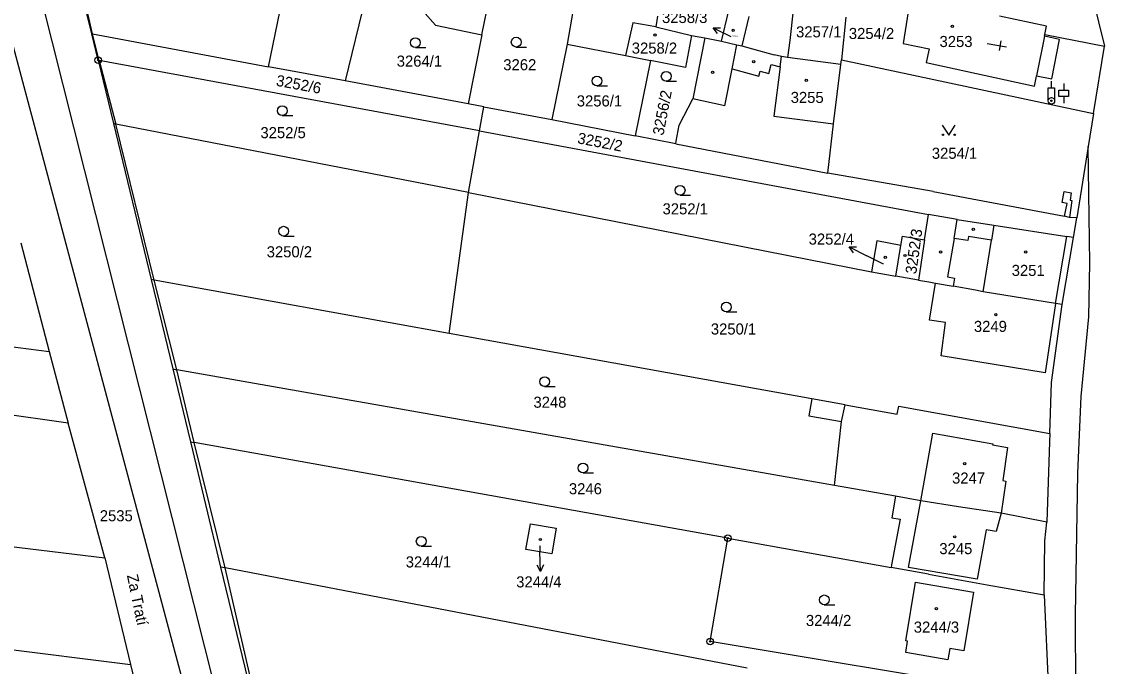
# Model space of a CAD drawing. Extents: x -755819 to -753140, y -1169796 to -1166000.
# Drawn here: x -754380.1 to -754214.2, y -1169092.9 to -1168994.1 of the extents above; entities that cross this region are included whole.
import ezdxf

# ---------------------------------------------------------------- set-up
doc = ezdxf.new("R2010")
doc.units = 0
for name, color, linetype in [('Vrstva 1', 7, 'Continuous'), ('Vrstva 10', 7, 'Continuous'), ('Vrstva 15', 7, 'Continuous'), ('Vrstva 16', 7, 'Continuous'), ('Vrstva 18', 7, 'Continuous'), ('Vrstva 19', 7, 'Continuous'), ('Vrstva 24', 7, 'Continuous'), ('Vrstva 25', 7, 'Continuous'), ('Vrstva 4', 7, 'Continuous'), ('Vrstva 6', 7, 'Continuous')]:
    doc.layers.add(name, color=color, linetype=linetype)

msp = doc.modelspace()

# ---------------------------------------------------------------- linework, layer by layer
at = {"layer": 'Vrstva 1'}
for p, q in [((-754369.4, -1168995.91), (-754373.54, -1168979.01)), ((-754386.06, -1168980.52), (-754345.91, -1169130.8)), ((-754325.46, -1168982.26), (-754330.56, -1169003.14)), ((-754216.71, -1168987.36), (-754214.2, -1168997.83)), ((-754309.6, -1168996.07), (-754308.36, -1168990.05)), ((-754342.29, -1169000.96), (-754340.19, -1168990.83)), ((-754318.27, -1168992.78), (-754316.73, -1168994.57)), ((-754295.65, -1168992.51), (-754296.55, -1168997.5)), ((-754282.68, -1168993.23), (-754282.93, -1168994.82)), ((-754272.87, -1168997.06), (-754271.81, -1168992.52)), ((-754268.71, -1168993.24), (-754269.78, -1168997.78)), ((-754253.83, -1168993.36), (-754254.5, -1168999.91)), ((-754244.28, -1168992.52), (-754245.02, -1168997.38)), ((-754223.08, -1168994.73), (-754230.27, -1168993.22)), ((-754316.73, -1168994.57), (-754309.6, -1168996.07)), ((-754286.48, -1168994.23), (-754287.6, -1168999.22)), ((-754282.93, -1168994.82), (-754286.48, -1168994.23)), ((-754282.93, -1168994.82), (-754277.45, -1168996.15)), ((-754223.33, -1168996), (-754223.08, -1168994.73)), ((-754369.4, -1168995.91), (-754369.3, -1168995.93)), ((-754368.41, -1168999.96), (-754369.4, -1168995.91)), ((-754369.3, -1168995.93), (-754342.29, -1169000.96)), ((-754309.6, -1168996.07), (-754311.7, -1169006.65)), ((-754277.45, -1168996.15), (-754278.4, -1169001.06)), ((-754277.45, -1168996.15), (-754275.41, -1168996.55)), ((-754275.41, -1168996.55), (-754277.29, -1169005.87)), ((-754275.41, -1168996.55), (-754272.87, -1168997.06)), ((-754223.39, -1168996.29), (-754223.33, -1168996)), ((-754221.05, -1168996.76), (-754223.39, -1168996.29)), ((-754223.33, -1168996), (-754214.2, -1168997.83)), ((-754222.26, -1169002.82), (-754221.05, -1168996.76)), ((-754296.55, -1168997.5), (-754298.88, -1169009.07)), ((-754296.55, -1168997.5), (-754287.6, -1168999.22)), ((-754272.87, -1168997.06), (-754270.51, -1168997.61)), ((-754270.51, -1168997.61), (-754269.78, -1168997.78)), ((-754269.78, -1168997.78), (-754268.12, -1168998.24)), ((-754268.12, -1168998.24), (-754264.78, -1168999.16)), ((-754245.02, -1168997.38), (-754241.07, -1168998.19)), ((-754241.07, -1168998.19), (-754241.53, -1169000.32)), ((-754215.86, -1169008.12), (-754214.2, -1168997.83)), ((-754368.41, -1168999.96), (-754366.06, -1169009.68)), ((-754309.98, -1169010.8), (-754368.25, -1168999.99)), ((-754287.6, -1168999.22), (-754283.75, -1169000.01)), ((-754283.75, -1169000.01), (-754286.12, -1169011.55)), ((-754278.4, -1169001.06), (-754283.75, -1169000.01)), ((-754263.7, -1168999.41), (-754264.78, -1168999.16)), ((-754262.74, -1168999.53), (-754263.7, -1168999.41)), ((-754254.59, -1169000.6), (-754262.74, -1168999.53)), ((-754254.59, -1169000.6), (-754254.5, -1168999.91)), ((-754254.5, -1168999.91), (-754215.86, -1169008.12)), ((-754241.53, -1169000.32), (-754224.92, -1169003.92)), ((-754330.56, -1169003.14), (-754342.29, -1169000.96)), ((-754255.7, -1169009.72), (-754254.59, -1169000.6)), ((-754311.7, -1169006.65), (-754330.56, -1169003.14)), ((-754224.92, -1169003.92), (-754224.66, -1169002.65)), ((-754224.66, -1169002.65), (-754224.61, -1169002.35)), ((-754224.61, -1169002.35), (-754222.26, -1169002.82)), ((-754309.32, -1169007.1), (-754311.7, -1169006.65)), ((-754279.36, -1169009.91), (-754277.29, -1169005.87)), ((-754309.98, -1169010.8), (-754309.32, -1169007.1)), ((-754309.32, -1169007.1), (-754298.88, -1169009.07)), ((-754215.86, -1169008.12), (-754216.66, -1169013.16)), ((-754366.06, -1169009.68), (-754360.29, -1169033.58)), ((-754365.72, -1169009.75), (-754366.06, -1169009.68)), ((-754311.65, -1169020.21), (-754365.72, -1169009.75)), ((-754298.88, -1169009.07), (-754286.12, -1169011.55)), ((-754279.8, -1169012.37), (-754279.36, -1169009.91)), ((-754256.6, -1169017.28), (-754255.7, -1169009.72)), ((-754311.65, -1169020.21), (-754309.98, -1169010.8)), ((-754309.98, -1169010.8), (-754241.14, -1169023.58)), ((-754279.87, -1169012.76), (-754286.12, -1169011.55)), ((-754279.87, -1169012.76), (-754279.8, -1169012.37)), ((-754279.87, -1169012.76), (-754256.6, -1169017.28)), ((-754216.66, -1169013.16), (-754218.4, -1169024.12)), ((-754216.42, -1169031.07), (-754216.66, -1169013.16)), ((-754240.45, -1169020.06), (-754256.6, -1169017.28)), ((-754314.59, -1169041.82), (-754311.65, -1169020.21)), ((-754311.65, -1169020.21), (-754249.9, -1169032.39)), ((-754240.45, -1169020.06), (-754220.29, -1169023.86)), ((-754241.78, -1169027.48), (-754241.14, -1169023.58)), ((-754236.74, -1169024.35), (-754241.14, -1169023.58)), ((-754236.74, -1169024.35), (-754231.15, -1169025.24)), ((-754231.15, -1169025.24), (-754219.94, -1169026.98)), ((-754219.53, -1169024.07), (-754220.29, -1169023.86)), ((-754218.4, -1169024.12), (-754219.53, -1169024.07)), ((-754218.92, -1169027.14), (-754218.4, -1169024.12)), ((-754380.27, -1169027.93), (-754375.93, -1169044.62)), ((-754249.06, -1169027.64), (-754249.9, -1169032.39)), ((-754245.37, -1169028.36), (-754249.06, -1169027.64)), ((-754246.16, -1169033.05), (-754245.37, -1169028.36)), ((-754245.37, -1169028.36), (-754245.13, -1169026.93)), ((-754245.13, -1169026.93), (-754241.78, -1169027.48)), ((-754241.78, -1169027.48), (-754242.7, -1169033.66)), ((-754220.69, -1169037.39), (-754218.92, -1169027.14)), ((-754218.92, -1169027.14), (-754219.94, -1169026.98)), ((-754216.56, -1169039.3), (-754216.42, -1169031.07)), ((-754249.9, -1169032.39), (-754246.16, -1169033.05)), ((-754242.7, -1169033.66), (-754246.16, -1169033.05)), ((-754359.82, -1169033.66), (-754360.29, -1169033.58)), ((-754360.29, -1169033.58), (-754356.98, -1169047.27)), ((-754314.59, -1169041.82), (-754359.82, -1169033.66)), ((-754242.7, -1169033.66), (-754241.12, -1169033.93)), ((-754241.12, -1169033.93), (-754240.1, -1169034.11)), ((-754241.01, -1169039.81), (-754240.1, -1169034.11)), ((-754240.1, -1169034.11), (-754237.38, -1169034.59)), ((-754233.95, -1169035.22), (-754237.38, -1169034.59)), ((-754232.77, -1169035.43), (-754233.95, -1169035.22)), ((-754221.7, -1169037.23), (-754232.77, -1169035.43)), ((-754221.7, -1169037.23), (-754223.29, -1169047.89)), ((-754222.3, -1169049.35), (-754220.69, -1169037.39)), ((-754220.69, -1169037.39), (-754221.7, -1169037.23)), ((-754411.85, -1169039.94), (-754375.93, -1169044.62)), ((-754238.53, -1169040.18), (-754241.01, -1169039.81)), ((-754239.21, -1169045.27), (-754238.53, -1169040.18)), ((-754217.74, -1169051.48), (-754216.56, -1169039.3)), ((-754259.04, -1169051.84), (-754314.59, -1169041.82)), ((-754373.03, -1169055.57), (-754458.74, -1169043.6)), ((-754375.93, -1169044.62), (-754373.03, -1169055.57)), ((-754223.29, -1169047.89), (-754239.21, -1169045.27)), ((-754356.98, -1169047.27), (-754356.33, -1169047.39)), ((-754356.98, -1169047.27), (-754354.28, -1169058.43)), ((-754255.56, -1169065.11), (-754356.33, -1169047.39)), ((-754222.55, -1169057.17), (-754222.3, -1169049.35)), ((-754218.28, -1169063.26), (-754217.74, -1169051.48)), ((-754253.93, -1169052.76), (-754259.04, -1169051.84)), ((-754254.5, -1169055.34), (-754253.93, -1169052.76)), ((-754253.93, -1169052.76), (-754245.93, -1169054.21)), ((-754245.93, -1169054.21), (-754245.71, -1169052.98)), ((-754245.71, -1169052.98), (-754222.55, -1169057.17)), ((-754367.41, -1169076.22), (-754373.03, -1169055.57)), ((-754255.56, -1169065.11), (-754254.5, -1169055.34)), ((-754354.28, -1169058.43), (-754353.72, -1169058.53)), ((-754354.28, -1169058.43), (-754349.64, -1169077.64)), ((-754222.59, -1169058.42), (-754223.02, -1169070.76)), ((-754222.55, -1169057.17), (-754222.59, -1169058.42)), ((-754271.92, -1169073.22), (-754353.72, -1169058.53)), ((-754218.62, -1169084.98), (-754218.28, -1169063.26)), ((-754460, -1169064.92), (-754367.41, -1169076.22)), ((-754246.2, -1169066.76), (-754255.56, -1169065.11)), ((-754246.2, -1169066.76), (-754246.78, -1169070.08)), ((-754242.31, -1169067.48), (-754246.2, -1169066.76)), ((-754236.53, -1169068.38), (-754242.31, -1169067.48)), ((-754230.03, -1169069.39), (-754236.53, -1169068.38)), ((-754223.02, -1169070.76), (-754230.03, -1169069.39)), ((-754302.84, -1169074.92), (-754302.14, -1169070.99)), ((-754302.14, -1169070.99), (-754298.2, -1169071.69)), ((-754298.2, -1169071.69), (-754298.9, -1169075.62)), ((-754245.49, -1169070.28), (-754246.81, -1169077.31)), ((-754246.78, -1169070.08), (-754245.49, -1169070.28)), ((-754223.34, -1169073.63), (-754223.02, -1169070.76)), ((-754274.61, -1169089.03), (-754271.92, -1169073.22)), ((-754271.92, -1169073.22), (-754246.89, -1169077.7)), ((-754298.9, -1169075.62), (-754302.84, -1169074.92)), ((-754223.4, -1169081.91), (-754223.34, -1169073.63)), ((-754367.41, -1169076.22), (-754363.46, -1169092.56)), ((-754348.95, -1169077.77), (-754349.64, -1169077.64)), ((-754349.64, -1169077.64), (-754344.93, -1169097.16)), ((-754268.95, -1169093.14), (-754348.95, -1169077.77)), ((-754246.81, -1169077.31), (-754246.89, -1169077.7)), ((-754241.13, -1169078.73), (-754246.89, -1169077.7)), ((-754244.63, -1169088.94), (-754243.13, -1169079.96)), ((-754243.13, -1169079.96), (-754234.23, -1169081.46)), ((-754241.13, -1169078.73), (-754232.18, -1169080.36)), ((-754461, -1169080.47), (-754363.46, -1169092.56)), ((-754234.23, -1169081.46), (-754235.75, -1169090.48)), ((-754232.18, -1169080.36), (-754223.4, -1169081.91)), ((-754223.4, -1169081.91), (-754222.69, -1169097.66)), ((-754218.5, -1169126.29), (-754218.62, -1169084.98)), ((-754222.69, -1169097.66), (-754274.61, -1169089.03)), ((-754244.64, -1169090.75), (-754244.35, -1169088.99)), ((-754244.35, -1169088.99), (-754244.63, -1169088.94)), ((-754238.19, -1169091.85), (-754244.64, -1169090.75)), ((-754237.88, -1169090.1), (-754238.19, -1169091.85)), ((-754235.75, -1169090.48), (-754237.88, -1169090.1)), ((-754363.46, -1169092.56), (-754359.5, -1169108.58))]:
    msp.add_line(p, q, dxfattribs=at)
at = {"layer": 'Vrstva 10'}
msp.add_line((-754346.69, -1169111.14), (-754392.72, -1168928.69), dxfattribs=at)
at = {"layer": 'Vrstva 16'}
for p, q in [((-754274.14, -1168994.98), (-754271.46, -1168996.33)), ((-754253.29, -1169028.56), (-754250.61, -1169029.92)), ((-754248.06, -1169031.2), (-754250.61, -1169029.92)), ((-754300.73, -1169074.38), (-754300.7, -1169075.31)), ((-754300.61, -1169078.31), (-754300.7, -1169075.31))]:
    msp.add_line(p, q, dxfattribs=at)
for points in [[(-754273.47, -1168995.87), (-754274.14, -1168994.98), (-754273.02, -1168994.98)], [(-754252.62, -1169029.46), (-754253.29, -1169028.56), (-754252.17, -1169028.57)], [(-754300.14, -1169077.29), (-754300.61, -1169078.31), (-754301.14, -1169077.32)]]:
    msp.add_lwpolyline(points, dxfattribs=at)
at = {"layer": 'Vrstva 24'}
for centre, radius in [((-754368.41, -1168999.96), 0.5), ((-754368.41, -1168999.96), 0.1), ((-754271.92, -1169073.22), 0.5), ((-754271.92, -1169073.22), 0.1), ((-754274.61, -1169089.03), 0.5), ((-754274.61, -1169089.03), 0.1)]:
    msp.add_circle(centre, radius, dxfattribs=at)
at = {"layer": 'Vrstva 25'}
for p, q in [((-754230.06, -1168996.99), (-754230.31, -1168998.47)), ((-754319.8, -1168998.01), (-754318.2, -1168998.01)), ((-754304.34, -1168997.94), (-754302.74, -1168997.94)), ((-754232.16, -1168997.39), (-754229.2, -1168997.89)), ((-754281.35, -1169003.17), (-754279.75, -1169003.17)), ((-754220.42, -1169003.53), (-754220.42, -1169004.53)), ((-754291.97, -1169003.89), (-754290.37, -1169003.89)), ((-754220.42, -1169005.53), (-754220.42, -1169006.53)), ((-754340.2, -1169008.45), (-754338.6, -1169008.45)), ((-754239.04, -1169009.93), (-754238.04, -1169011.43)), ((-754238.04, -1169011.43), (-754237.04, -1169009.93)), ((-754279.22, -1169020.65), (-754277.62, -1169020.65)), ((-754339.99, -1169026.91), (-754338.39, -1169026.91)), ((-754272.14, -1169038.53), (-754270.54, -1169038.53)), ((-754299.98, -1169049.96), (-754298.38, -1169049.96)), ((-754294.1, -1169063.21), (-754292.5, -1169063.21)), ((-754318.9, -1169074.43), (-754317.3, -1169074.43)), ((-754257.13, -1169083.41), (-754255.53, -1169083.41))]:
    msp.add_line(p, q, dxfattribs=at)
for points in [[(-754222.32, -1169004.17), (-754222.32, -1169003.17)], [(-754222.82, -1169006.17), (-754222.82, -1169004.17), (-754221.82, -1169004.17), (-754221.82, -1169006.17)]]:
    msp.add_lwpolyline(points, dxfattribs=at)
msp.add_lwpolyline([(-754221.17, -1169004.53), (-754219.67, -1169004.53), (-754219.67, -1169005.53), (-754221.17, -1169005.53)], close=True, dxfattribs=at)
for centre, radius in [((-754271.09, -1168995.38), 0.175), ((-754237.49, -1168994.75), 0.175), ((-754319.8, -1168997.26), 0.75), ((-754304.34, -1168997.19), 0.75), ((-754283.07, -1168996.11), 0.175), ((-754267.93, -1169000.18), 0.175), ((-754281.35, -1169002.42), 0.75), ((-754274.24, -1169001.81), 0.175), ((-754291.97, -1169003.14), 0.75), ((-754259.89, -1169003.03), 0.175), ((-754340.2, -1169007.7), 0.75), ((-754222.32, -1169006.17), 0.5), ((-754222.32, -1169006.17), 0.1), ((-754238.94, -1169011.38), 0.112), ((-754237.14, -1169011.38), 0.112), ((-754279.22, -1169019.9), 0.75), ((-754339.99, -1169026.16), 0.75), ((-754234.3, -1169025.89), 0.175), ((-754247.78, -1169030.17), 0.175), ((-754244.77, -1169029.89), 0.175), ((-754239.3, -1169029.35), 0.175), ((-754226.25, -1169029.35), 0.175), ((-754272.14, -1169037.78), 0.75), ((-754230.83, -1169038.97), 0.175), ((-754299.98, -1169049.21), 0.75), ((-754294.1, -1169062.46), 0.75), ((-754235.6, -1169061.79), 0.175), ((-754318.9, -1169073.68), 0.75), ((-754300.63, -1169073.41), 0.175), ((-754237.12, -1169073), 0.175), ((-754257.13, -1169082.66), 0.75), ((-754239.95, -1169084.02), 0.175)]:
    msp.add_circle(centre, radius, dxfattribs=at)
at = {"layer": 'Vrstva 4'}
for p, q in [((-754369.3, -1168995.93), (-754373.09, -1168979.09)), ((-754261.89, -1168992.3), (-754262.42, -1168996.95)), ((-754368.25, -1168999.99), (-754369.3, -1168995.93)), ((-754262.42, -1168996.95), (-754262.74, -1168999.53)), ((-754223.39, -1168996.29), (-754224.61, -1169002.35)), ((-754271.25, -1169001.3), (-754270.51, -1168997.61)), ((-754368.25, -1168999.99), (-754365.72, -1169009.75)), ((-754263.9, -1169000.95), (-754263.7, -1168999.41)), ((-754272.38, -1169006.94), (-754271.25, -1169001.3)), ((-754271.25, -1169001.3), (-754267.14, -1169002.38)), ((-754267.14, -1169002.38), (-754266.94, -1169001.63)), ((-754266.94, -1169001.63), (-754265.6, -1169001.98)), ((-754265.6, -1169001.98), (-754265.24, -1169000.6)), ((-754265.24, -1169000.6), (-754263.9, -1169000.95)), ((-754263.9, -1169000.95), (-754264.88, -1169008.54)), ((-754272.38, -1169006.94), (-754277.29, -1169005.87)), ((-754264.88, -1169008.54), (-754255.7, -1169009.72)), ((-754359.82, -1169033.66), (-754365.72, -1169009.75)), ((-754220.66, -1169021.79), (-754220.36, -1169020.07)), ((-754220.36, -1169020.07), (-754219.27, -1169020.26)), ((-754219.27, -1169020.26), (-754219.43, -1169021.43)), ((-754219.92, -1169021.93), (-754220.66, -1169021.79)), ((-754220.29, -1169023.86), (-754219.92, -1169021.93)), ((-754219.17, -1169021.47), (-754219.53, -1169024.07)), ((-754219.43, -1169021.43), (-754219.17, -1169021.47)), ((-754237.21, -1169027.29), (-754236.74, -1169024.35)), ((-754231.15, -1169025.24), (-754231.51, -1169027.53)), ((-754237.21, -1169027.29), (-754238.22, -1169033.17)), ((-754235.14, -1169027.61), (-754237.21, -1169027.29)), ((-754235.04, -1169026.97), (-754235.14, -1169027.61)), ((-754231.51, -1169027.53), (-754235.04, -1169026.97)), ((-754232.77, -1169035.43), (-754231.51, -1169027.53)), ((-754221.7, -1169037.23), (-754219.94, -1169026.98)), ((-754238.22, -1169033.17), (-754237.17, -1169033.34)), ((-754237.17, -1169033.34), (-754237.38, -1169034.59)), ((-754356.33, -1169047.39), (-754359.82, -1169033.66)), ((-754353.72, -1169058.53), (-754356.33, -1169047.39)), ((-754259.04, -1169051.84), (-754259.51, -1169054.45)), ((-754259.51, -1169054.45), (-754254.5, -1169055.34)), ((-754242.31, -1169067.48), (-754240.5, -1169057.11)), ((-754240.5, -1169057.11), (-754231.29, -1169058.74)), ((-754348.95, -1169077.77), (-754353.72, -1169058.53)), ((-754231.29, -1169058.74), (-754231.32, -1169058.9)), ((-754231.32, -1169058.9), (-754229.05, -1169059.3)), ((-754229.05, -1169059.3), (-754229.76, -1169064.38)), ((-754229.3, -1169064.45), (-754230.03, -1169069.39)), ((-754229.76, -1169064.38), (-754229.3, -1169064.45)), ((-754244.21, -1169077.69), (-754242.31, -1169067.48)), ((-754230.03, -1169069.39), (-754230.77, -1169072.18)), ((-754232.3, -1169071.92), (-754233.69, -1169079.5)), ((-754230.77, -1169072.18), (-754232.3, -1169071.92)), ((-754344.43, -1169097.26), (-754348.95, -1169077.77)), ((-754233.69, -1169079.5), (-754244.21, -1169077.69))]:
    msp.add_line(p, q, dxfattribs=at)
at = {"layer": 'Vrstva 6'}
msp.add_line((-754368.41, -1168999.96), (-754368.25, -1168999.99), dxfattribs=at)

# ---------------------------------------------------------------- texts
at = {"layer": 'Vrstva 15'}
msp.add_text('Za Tratí', height=1.7, rotation=281.7233, dxfattribs=at).set_placement((-754364.02, -1169078.92))
at = {"layer": 'Vrstva 16'}
for s, p in [('3258/3', (-754281.99, -1168994.26)), ('3252/4', (-754259.52, -1169028.22)), ('3244/4', (-754304.34, -1169080.76))]:
    msp.add_text(s, height=1.7, dxfattribs=at).set_placement(p)
at = {"layer": 'Vrstva 18'}
for s, p in [('3254/2', (-754253.36, -1168996.71)), ('3264/1', (-754322.65, -1169000.95)), ('3262', (-754306.32, -1169001.5)), ('3256/1', (-754295.06, -1169007.05)), ('3252/5', (-754343.54, -1169011.91)), ('3254/1', (-754240.64, -1169015.07)), ('3252/1', (-754281.91, -1169023.59)), ('3250/2', (-754342.58, -1169030.17)), ('3250/1', (-754274.51, -1169042)), ('3248', (-754301.7, -1169053.22)), ('3246', (-754296.26, -1169066.48)), ('2535', (-754368.16, -1169070.62)), ('3244/1', (-754321.27, -1169077.7)), ('3244/2', (-754259.94, -1169086.67))]:
    msp.add_text(s, height=1.7, dxfattribs=at).set_placement(p)
for s, rotation, p in [('3252/6', 349.5043, (-754341.24, -1169003.85)), ('3256/2', 79.1828, (-754281.78, -1169011.58)), ('3252/2', 349.2178, (-754295.06, -1169012.68))]:
    msp.add_text(s, height=1.7, rotation=rotation, dxfattribs=at).set_placement(p)
at = {"layer": 'Vrstva 19'}
for s, height, p in [('3257/1', 1.7, (-754261.45, -1168996.46)), ('3258/3', 0.2, (-754271.28, -1168996.41)), ('3253', 1.7, (-754239.46, -1168997.94)), ('3258/2', 1.7, (-754286.63, -1168998.95)), ('3255', 1.7, (-754262.27, -1169006.51)), ('3252/4', 0.1, (-754248.32, -1169031.2)), ('3251', 1.7, (-754228.4, -1169033.02)), ('3249', 1.7, (-754234.19, -1169041.6)), ('3247', 1.7, (-754237.54, -1169064.84)), ('3244/4', 0.1, (-754300.98, -1169074.38)), ('3245', 1.7, (-754239.49, -1169075.66)), ('3244/3', 1.7, (-754243.41, -1169087.69))]:
    msp.add_text(s, height=height, dxfattribs=at).set_placement(p)
msp.add_text('3252/3', height=1.7, rotation=82.1049, dxfattribs=at).set_placement((-754243.03, -1169032.81))

doc.saveas('drawing.dxf')
